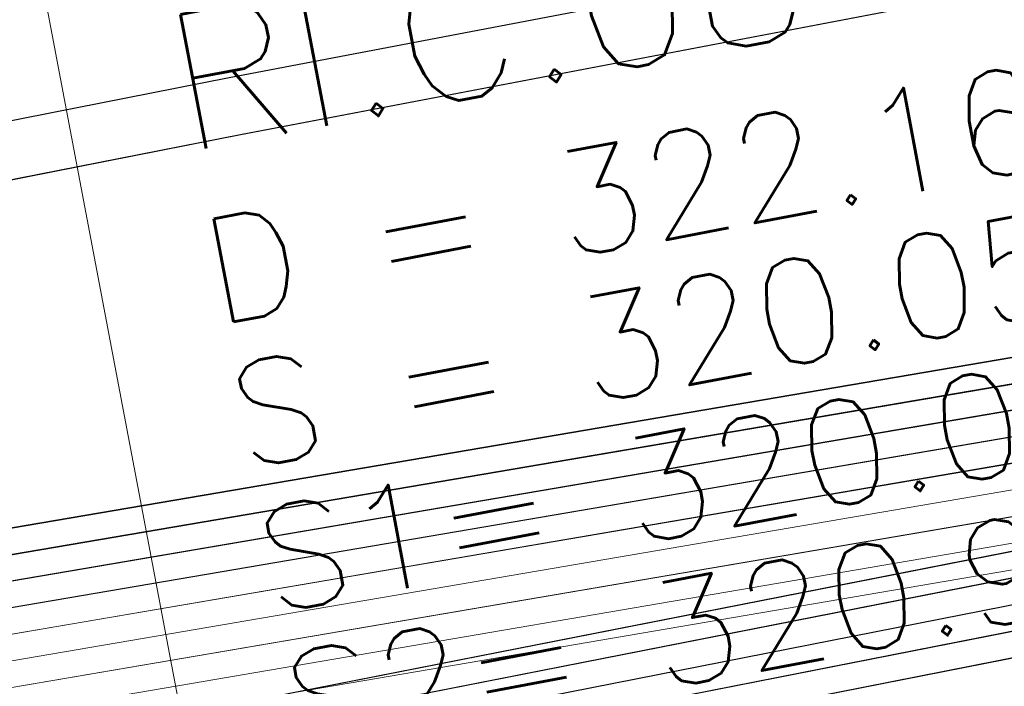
# Model space of a CAD drawing. Header units: metres. Extents: x -502 to 161, y -108 to 174.
# Tile 436 of 656: x -96.15 to -94.28, y -21.46 to -20.19. Entities that reach past the tile are written whole.
import ezdxf

# ---------------------------------------------------------------- set-up
doc = ezdxf.new("R2010")
doc.units = ezdxf.units.M
doc.header["$LTSCALE"] = 0.1
for name, color, linetype in [('BRI31-005.05-5p02-Koordinierung Lageplan 4. BA ZOB West 2022-06-15', 7, 'Continuous'), ('BRI31-005.06-5f07-Koordinierung Lageplan 4. BA ZOB Fernbusbahnh', 7, 'Continuous'), ('BRI32-005.02-5f05-Koordinierung Schemaplan 4 BA ZOB Teilbereich', 7, 'Continuous'), ('BRI32-005.03-5f06-Koordinierung Schemaplan 4 BA ZOB Teilbereich 2 Ost - Bahnhofsallee 2023-01-21', 7, 'Continuous')]:
    doc.layers.add(name, color=color, linetype=linetype)
doc.styles.add('Txt', font='txt_____.ttf')

msp = doc.modelspace()

# ---------------------------------------------------------------- linework, layer by layer
at = {"layer": 'BRI31-005.05-5p02-Koordinierung Lageplan 4. BA ZOB West 2022-06-15', "color": 6, "linetype": 'Continuous', "lineweight": 25, "true_color": 0xff00ff, "transparency": 33554687, "flags": 128}
for points in [[(-12.8197, -7.1584), (-13.0948, -7.1684), (-17.6753, -7.3484), (-25.0233, -7.7685), (-29.4119, -8.0888), (-36.588, -9.7298), (-36.8022, -9.7791), (-48.761, -11.229), (-54.8582, -12.3594), (-60.5568, -13.5195), (-72.2392, -15.9794), (-83.9386, -18.0493), (-95.7552, -20.2994), (-107.5641, -22.6294), (-119.3715, -24.8394), (-124.8625, -26.009), (-126.093, -26.1489), (-127.2478, -26.3291), (-138.8097, -28.3993), (-150.5411, -30.6494), (-156.6329, -31.8278), (-162.3974, -31.1788), (-174.3003, -29.339)], [(-174.3171, -29.4477), (-162.412, -31.2879), (-156.6285, -31.939), (-150.5203, -30.7574), (-138.7897, -28.5075), (-127.2296, -26.4376), (-126.0783, -26.2579), (-124.8448, -26.1177), (-119.3499, -24.9473), (-107.5433, -22.7374), (-95.7342, -20.4074), (-83.9188, -18.1575), (-72.2182, -16.0874), (-60.5345, -13.6272), (-54.8372, -12.4674), (-48.7444, -11.3378), (-36.7832, -9.8876), (-36.5634, -9.837), (-29.3955, -8.1979), (-25.0161, -7.8783), (-17.67, -7.4583), (-13.0906, -7.2783), (-12.8157, -7.2683)]]:
    msp.add_lwpolyline(points, dxfattribs=at)
at = {"layer": 'BRI31-005.05-5p02-Koordinierung Lageplan 4. BA ZOB West 2022-06-15', "color": 190, "linetype": 'Continuous', "lineweight": 35, "true_color": 0x7f00ff, "transparency": 33554687, "flags": 128}
for points in [[(-55.7007, -13.3634), (-59.4327, -13.9934), (-61.4087, -14.3464), (-62.2647, -14.4984), (-62.6667, -14.5974), (-62.8907, -14.7334), (-63.5967, -15.2334), (-64.4177, -15.8004), (-64.8657, -15.8864), (-69.7037, -16.7484), (-75.4637, -17.6884), (-81.7337, -18.6534), (-88.9077, -20.0034), (-93.6827, -20.7334), (-98.9647, -21.6334), (-104.5957, -22.9234), (-121.8907, -26.2934), (-126.8117, -27.2034), (-150.4477, -31.7134), (-157.1307, -33.0134), (-162.7687, -32.1234), (-174.7807, -30.4434), (-178.1477, -29.6134), (-179.1357, -29.4334)], [(-55.6927, -13.4124), (-59.4247, -14.0424), (-59.9157, -14.1304), (-61.3997, -14.3954), (-62.2547, -14.5474), (-62.6477, -14.6444), (-62.8637, -14.7754), (-63.5677, -15.2744), (-64.3977, -15.8474), (-64.8567, -15.9354), (-69.6957, -16.7974), (-75.4547, -17.7374), (-81.7247, -18.7024), (-88.8997, -20.0524), (-93.6747, -20.7824), (-98.9547, -21.6824)]]:
    msp.add_lwpolyline(points, dxfattribs=at)
at = {"layer": 'BRI31-005.05-5p02-Koordinierung Lageplan 4. BA ZOB West 2022-06-15', "color": 250, "linetype": 'Continuous', "lineweight": 25, "true_color": 0x333333, "transparency": 33554687, "flags": 128}
for points in [[(-55.6847, -13.4614), (-59.4167, -14.0914), (-59.9067, -14.1794), (-61.3907, -14.4444), (-62.2447, -14.5964), (-62.6287, -14.6914), (-62.8367, -14.8174), (-63.5387, -15.3154), (-64.3777, -15.8944), (-64.8477, -15.9844), (-69.6877, -16.8464), (-75.4457, -17.7864), (-81.7157, -18.7514), (-88.8917, -20.1014), (-93.6667, -20.8314), (-98.9447, -21.7314)], [(-55.6767, -13.5104), (-59.4087, -14.1404), (-59.8977, -14.2284), (-61.3817, -14.4934), (-62.2347, -14.6454), (-62.6097, -14.7384), (-62.8097, -14.8594), (-63.5097, -15.3564), (-64.3577, -15.9414), (-64.8387, -16.0334), (-69.6797, -16.8954), (-75.4367, -17.8354), (-81.7067, -18.8004), (-88.8837, -20.1504), (-93.6587, -20.8804), (-98.9347, -21.7804)], [(-179.1357, -29.7394), (-178.2047, -29.9074), (-176.5237, -30.3244), (-174.8367, -30.8434), (-162.8247, -32.5154), (-157.1227, -33.4214), (-150.6707, -32.1644), (-150.3757, -32.1054), (-126.7397, -27.5954), (-121.8107, -26.6854), (-104.5117, -23.3154), (-93.6067, -21.1744), (-88.8337, -20.4444), (-81.6527, -19.0944), (-75.3827, -18.1294), (-69.6317, -17.1894), (-64.2647, -16.2324), (-63.2977, -15.6984), (-62.6077, -15.0894), (-62.1947, -14.8414), (-59.6597, -14.3864), (-59.3767, -14.3364), (-55.6447, -13.7064)], [(-55.6367, -13.7554), (-59.3687, -14.3854), (-59.6507, -14.4354), (-62.1767, -14.8894), (-62.5777, -15.1304), (-63.2687, -15.7394), (-64.2477, -16.2804), (-69.6237, -17.2384), (-75.3737, -18.1784), (-81.6437, -19.1434), (-88.8257, -20.4934), (-93.5977, -21.2234), (-104.5017, -23.3644), (-121.8007, -26.7344), (-126.7307, -27.6444), (-150.3667, -32.1544), (-150.6607, -32.2134), (-157.1217, -33.4724), (-162.8317, -32.5644), (-174.8437, -30.8934), (-176.5357, -30.3734), (-178.2147, -29.9564), (-179.1357, -29.7904)], [(-55.6287, -13.8044), (-59.3607, -14.4344), (-59.6427, -14.4844), (-62.1587, -14.9374), (-62.5477, -15.1714), (-63.2397, -15.7804), (-64.2307, -16.3284), (-69.6157, -17.2874), (-75.3647, -18.2274), (-81.6347, -19.1924), (-88.8177, -20.5424), (-93.5887, -21.2724), (-104.4917, -23.4134), (-121.7907, -26.7834), (-126.7217, -27.6934), (-150.3577, -32.2034), (-150.6507, -32.2624), (-157.1207, -33.5234), (-162.8387, -32.6134), (-174.8507, -30.9434), (-176.5477, -30.4224), (-178.2247, -30.0054), (-179.1357, -29.8414)], [(-62.5057, -14.9114), (-62.7017, -15.0274), (-63.4007, -15.5204), (-64.2987, -16.1364), (-69.6477, -17.0914), (-75.4007, -18.0314), (-81.6707, -18.9964), (-88.8497, -20.3464), (-93.6247, -21.0764), (-104.5317, -23.2174), (-121.8307, -26.5874), (-126.7577, -27.4974), (-150.3937, -32.0074), (-150.6907, -32.0664), (-157.1247, -33.3194), (-162.8107, -32.4174), (-174.8227, -30.7434), (-176.4997, -30.2264), (-178.1847, -29.8094), (-179.1357, -29.6374)], [(-62.4797, -14.9544), (-62.6747, -15.0694), (-63.3727, -15.5614), (-64.2817, -16.1844), (-69.6397, -17.1404), (-75.3917, -18.0804), (-81.6617, -19.0454), (-88.8417, -20.3954), (-93.6157, -21.1254), (-104.5217, -23.2664), (-121.8207, -26.6364), (-126.7487, -27.5464), (-150.3847, -32.0564), (-150.6807, -32.1154), (-157.1237, -33.3704), (-162.8177, -32.4664), (-174.8297, -30.7934), (-176.5117, -30.2754), (-178.1947, -29.8584), (-179.1357, -29.6884)]]:
    msp.add_lwpolyline(points, dxfattribs=at)
at = {"layer": 'BRI31-005.05-5p02-Koordinierung Lageplan 4. BA ZOB West 2022-06-15', "color": 116, "linetype": 'Continuous', "lineweight": 13, "true_color": 0x007f3f, "transparency": 33554687, "flags": 128}
for points in [[(-98.8977, -21.7234), (-93.6667, -20.8304), (-88.8927, -20.1004), (-81.7147, -18.7504), (-75.4437, -17.7854), (-69.6887, -16.8454), (-64.8477, -15.9844), (-64.3767, -15.8944), (-63.5377, -15.3154), (-62.8377, -14.8174), (-62.6297, -14.6924), (-62.2457, -14.5964), (-61.3907, -14.4444), (-59.9067, -14.1794), (-59.4177, -14.0904), (-55.6847, -13.4604)], [(-98.9347, -21.7804), (-93.6587, -20.8794), (-88.8847, -20.1494), (-81.7057, -18.7994), (-75.4347, -17.8344), (-69.6807, -16.8944), (-64.8387, -16.0334), (-64.3567, -15.9414), (-63.5087, -15.3564), (-62.8107, -14.8594), (-62.6107, -14.7394), (-62.2357, -14.6454), (-61.3817, -14.4934), (-59.8977, -14.2284), (-59.4097, -14.1394), (-55.6767, -13.5094)], [(-55.6527, -13.6584), (-59.3837, -14.2884), (-59.8707, -14.3754), (-61.3547, -14.6404), (-62.2037, -14.7924), (-62.5517, -14.8784), (-62.7277, -14.9854), (-63.4237, -15.4794), (-64.2987, -16.0824), (-64.8117, -16.1804), (-69.6547, -17.0434), (-75.4117, -17.9834), (-81.6807, -18.9484), (-88.8587, -20.2984), (-93.6347, -21.0284), (-98.8577, -21.9194)], [(-55.6447, -13.7074), (-59.3757, -14.3374), (-59.8617, -14.4244), (-61.3457, -14.6894), (-62.1937, -14.8414), (-62.5327, -14.9254), (-62.7007, -15.0274), (-63.3947, -15.5204), (-64.2787, -16.1294), (-64.8027, -16.2294), (-69.6467, -17.0924), (-75.4027, -18.0324), (-81.6717, -18.9974), (-88.8507, -20.3474), (-93.6267, -21.0774), (-98.8947, -21.9764)]]:
    msp.add_lwpolyline(points, dxfattribs=at)
at = {"layer": 'BRI31-005.05-5p02-Koordinierung Lageplan 4. BA ZOB West 2022-06-15', "color": 251, "linetype": 'Continuous', "lineweight": 13, "true_color": 0x5b5b5b, "transparency": 33554687, "flags": 128}
for points in [[(-55.6687, -13.5594), (-59.4007, -14.1894), (-59.8887, -14.2774), (-61.3727, -14.5424), (-62.2247, -14.6944), (-62.5907, -14.7854), (-62.7827, -14.9014), (-63.4807, -15.3974), (-64.3377, -15.9884), (-64.8297, -16.0824), (-69.6717, -16.9444), (-75.4277, -17.8844), (-81.6977, -18.8494), (-88.8757, -20.1994), (-93.6507, -20.9294), (-98.8777, -21.8214)], [(-55.6607, -13.6084), (-59.3927, -14.2384), (-59.8797, -14.3264), (-61.3637, -14.5914), (-62.2147, -14.7434), (-62.5717, -14.8324), (-62.7557, -14.9434), (-63.4517, -15.4384), (-64.3177, -16.0354), (-64.8207, -16.1314), (-69.6637, -16.9934), (-75.4187, -17.9334), (-81.6887, -18.8984), (-88.8677, -20.2484), (-93.6427, -20.9784), (-98.9147, -21.8784)]]:
    msp.add_lwpolyline(points, dxfattribs=at)
at = {"layer": 'BRI31-005.06-5f07-Koordinierung Lageplan 4. BA ZOB Fernbusbahnh', "color": 190, "linetype": 'Continuous', "lineweight": 30, "true_color": 0x7f00ff, "transparency": 33554687, "flags": 128}
for points in [[(-55.7007, -13.3634), (-59.4327, -13.9934), (-61.4087, -14.3464), (-62.2647, -14.4984), (-62.6667, -14.5974), (-62.8907, -14.7334), (-63.5967, -15.2334), (-64.4177, -15.8004), (-64.8657, -15.8864), (-69.7037, -16.7484), (-75.4637, -17.6884), (-81.7337, -18.6534), (-88.9077, -20.0034), (-93.6827, -20.7334), (-98.9647, -21.6334), (-104.5957, -22.9234), (-121.8907, -26.2934), (-126.8117, -27.2034), (-150.4477, -31.7134), (-157.1307, -33.0134), (-162.7687, -32.1234), (-174.7807, -30.4434), (-178.1477, -29.6134), (-179.1357, -29.4334)], [(-55.6927, -13.4124), (-59.4247, -14.0424), (-59.9157, -14.1304), (-61.3997, -14.3954), (-62.2547, -14.5474), (-62.6477, -14.6444), (-62.8637, -14.7754), (-63.5677, -15.2744), (-64.3977, -15.8474), (-64.8567, -15.9354), (-69.6957, -16.7974), (-75.4547, -17.7374), (-81.7247, -18.7024), (-88.8997, -20.0524), (-93.6747, -20.7824), (-98.9547, -21.6824)]]:
    msp.add_lwpolyline(points, dxfattribs=at)
at = {"layer": 'BRI31-005.06-5f07-Koordinierung Lageplan 4. BA ZOB Fernbusbahnh', "color": 250, "linetype": 'Continuous', "lineweight": 20, "true_color": 0x333333, "transparency": 33554687, "flags": 128}
for points in [[(-55.6847, -13.4614), (-59.4167, -14.0914), (-59.9067, -14.1794), (-61.3907, -14.4444), (-62.2447, -14.5964), (-62.6287, -14.6914), (-62.8367, -14.8174), (-63.5387, -15.3154), (-64.3777, -15.8944), (-64.8477, -15.9844), (-69.6877, -16.8464), (-75.4457, -17.7864), (-81.7157, -18.7514), (-88.8917, -20.1014), (-93.6667, -20.8314), (-98.9447, -21.7314)], [(-55.6767, -13.5104), (-59.4087, -14.1404), (-59.8977, -14.2284), (-61.3817, -14.4934), (-62.2347, -14.6454), (-62.6097, -14.7384), (-62.8097, -14.8594), (-63.5097, -15.3564), (-64.3577, -15.9414), (-64.8387, -16.0334), (-69.6797, -16.8954), (-75.4367, -17.8354), (-81.7067, -18.8004), (-88.8837, -20.1504), (-93.6587, -20.8804), (-98.9347, -21.7804)], [(-179.1357, -29.7394), (-178.2047, -29.9074), (-176.5237, -30.3244), (-174.8367, -30.8434), (-162.8247, -32.5154), (-157.1227, -33.4214), (-150.6707, -32.1644), (-150.3757, -32.1054), (-126.7397, -27.5954), (-121.8107, -26.6854), (-104.5117, -23.3154), (-93.6067, -21.1744), (-88.8337, -20.4444), (-81.6527, -19.0944), (-75.3827, -18.1294), (-69.6317, -17.1894), (-64.2647, -16.2324), (-63.2977, -15.6984), (-62.6077, -15.0894), (-62.1947, -14.8414), (-59.6597, -14.3864), (-59.3767, -14.3364), (-55.6447, -13.7064)], [(-55.6367, -13.7554), (-59.3687, -14.3854), (-59.6507, -14.4354), (-62.1767, -14.8894), (-62.5777, -15.1304), (-63.2687, -15.7394), (-64.2477, -16.2804), (-69.6237, -17.2384), (-75.3737, -18.1784), (-81.6437, -19.1434), (-88.8257, -20.4934), (-93.5977, -21.2234), (-104.5017, -23.3644), (-121.8007, -26.7344), (-126.7307, -27.6444), (-150.3667, -32.1544), (-150.6607, -32.2134), (-157.1217, -33.4724), (-162.8317, -32.5644), (-174.8437, -30.8934), (-176.5357, -30.3734), (-178.2147, -29.9564), (-179.1357, -29.7904)], [(-55.6287, -13.8044), (-59.3607, -14.4344), (-59.6427, -14.4844), (-62.1587, -14.9374), (-62.5477, -15.1714), (-63.2397, -15.7804), (-64.2307, -16.3284), (-69.6157, -17.2874), (-75.3647, -18.2274), (-81.6347, -19.1924), (-88.8177, -20.5424), (-93.5887, -21.2724), (-104.4917, -23.4134), (-121.7907, -26.7834), (-126.7217, -27.6934), (-150.3577, -32.2034), (-150.6507, -32.2624), (-157.1207, -33.5234), (-162.8387, -32.6134), (-174.8507, -30.9434), (-176.5477, -30.4224), (-178.2247, -30.0054), (-179.1357, -29.8414)], [(-62.5057, -14.9114), (-62.7017, -15.0274), (-63.4007, -15.5204), (-64.2987, -16.1364), (-69.6477, -17.0914), (-75.4007, -18.0314), (-81.6707, -18.9964), (-88.8497, -20.3464), (-93.6247, -21.0764), (-104.5317, -23.2174), (-121.8307, -26.5874), (-126.7577, -27.4974), (-150.3937, -32.0074), (-150.6907, -32.0664), (-157.1247, -33.3194), (-162.8107, -32.4174), (-174.8227, -30.7434), (-176.4997, -30.2264), (-178.1847, -29.8094), (-179.1357, -29.6374)], [(-62.4797, -14.9544), (-62.6747, -15.0694), (-63.3727, -15.5614), (-64.2817, -16.1844), (-69.6397, -17.1404), (-75.3917, -18.0804), (-81.6617, -19.0454), (-88.8417, -20.3954), (-93.6157, -21.1254), (-104.5217, -23.2664), (-121.8207, -26.6364), (-126.7487, -27.5464), (-150.3847, -32.0564), (-150.6807, -32.1154), (-157.1237, -33.3704), (-162.8177, -32.4664), (-174.8297, -30.7934), (-176.5117, -30.2754), (-178.1947, -29.8584), (-179.1357, -29.6884)]]:
    msp.add_lwpolyline(points, dxfattribs=at)
at = {"layer": 'BRI32-005.02-5f05-Koordinierung Schemaplan 4 BA ZOB Teilbereich', "color": 6, "linetype": 'Continuous', "lineweight": 25, "true_color": 0xff00ff, "transparency": 33554687, "flags": 128}
for points in [[(-12.8197, -7.1584), (-13.0948, -7.1684), (-17.6753, -7.3484), (-25.0233, -7.7685), (-29.4119, -8.0888), (-36.588, -9.7298), (-36.8022, -9.7791), (-48.761, -11.229), (-54.8582, -12.3594), (-60.5568, -13.5195), (-72.2392, -15.9794), (-83.9386, -18.0493), (-95.7552, -20.2994), (-107.5641, -22.6294), (-119.3715, -24.8394), (-124.8625, -26.009), (-126.093, -26.1489), (-127.2478, -26.3291), (-138.8097, -28.3993), (-150.5411, -30.6494), (-156.6329, -31.8278), (-162.3974, -31.1788), (-174.3003, -29.339)], [(-174.3171, -29.4477), (-162.412, -31.2879), (-156.6285, -31.939), (-150.5203, -30.7574), (-138.7897, -28.5075), (-127.2296, -26.4376), (-126.0783, -26.2579), (-124.8448, -26.1177), (-119.3499, -24.9473), (-107.5433, -22.7374), (-95.7342, -20.4074), (-83.9188, -18.1575), (-72.2182, -16.0874), (-60.5345, -13.6272), (-54.8372, -12.4674), (-48.7444, -11.3378), (-36.7832, -9.8876), (-36.5634, -9.837), (-29.3955, -8.1979), (-25.0161, -7.8783), (-17.67, -7.4583), (-13.0906, -7.2783), (-12.8157, -7.2683)]]:
    msp.add_lwpolyline(points, dxfattribs=at)
at = {"layer": 'BRI32-005.02-5f05-Koordinierung Schemaplan 4 BA ZOB Teilbereich', "color": 190, "linetype": 'Continuous', "lineweight": 35, "true_color": 0x7f00ff, "transparency": 33554687, "flags": 128}
for points in [[(-55.7007, -13.3634), (-59.4327, -13.9934), (-61.4087, -14.3464), (-62.2647, -14.4984), (-62.6667, -14.5974), (-62.8907, -14.7334), (-63.5967, -15.2334), (-64.4177, -15.8004), (-64.8657, -15.8864), (-69.7037, -16.7484), (-75.4637, -17.6884), (-81.7337, -18.6534), (-88.9077, -20.0034), (-93.6827, -20.7334), (-98.9647, -21.6334), (-104.5957, -22.9234), (-121.8907, -26.2934), (-126.8117, -27.2034), (-150.4477, -31.7134), (-157.1307, -33.0134), (-162.7687, -32.1234), (-174.7807, -30.4434), (-178.1477, -29.6134), (-179.1357, -29.4334)], [(-55.6927, -13.4124), (-59.4247, -14.0424), (-59.9157, -14.1304), (-61.3997, -14.3954), (-62.2547, -14.5474), (-62.6477, -14.6444), (-62.8637, -14.7754), (-63.5677, -15.2744), (-64.3977, -15.8474), (-64.8567, -15.9354), (-69.6957, -16.7974), (-75.4547, -17.7374), (-81.7247, -18.7024), (-88.8997, -20.0524), (-93.6747, -20.7824), (-98.9547, -21.6824)]]:
    msp.add_lwpolyline(points, dxfattribs=at)
at = {"layer": 'BRI32-005.02-5f05-Koordinierung Schemaplan 4 BA ZOB Teilbereich', "color": 250, "linetype": 'Continuous', "lineweight": 25, "true_color": 0x333333, "transparency": 33554687, "flags": 128}
for points in [[(-55.6847, -13.4614), (-59.4167, -14.0914), (-59.9067, -14.1794), (-61.3907, -14.4444), (-62.2447, -14.5964), (-62.6287, -14.6914), (-62.8367, -14.8174), (-63.5387, -15.3154), (-64.3777, -15.8944), (-64.8477, -15.9844), (-69.6877, -16.8464), (-75.4457, -17.7864), (-81.7157, -18.7514), (-88.8917, -20.1014), (-93.6667, -20.8314), (-98.9447, -21.7314)], [(-55.6767, -13.5104), (-59.4087, -14.1404), (-59.8977, -14.2284), (-61.3817, -14.4934), (-62.2347, -14.6454), (-62.6097, -14.7384), (-62.8097, -14.8594), (-63.5097, -15.3564), (-64.3577, -15.9414), (-64.8387, -16.0334), (-69.6797, -16.8954), (-75.4367, -17.8354), (-81.7067, -18.8004), (-88.8837, -20.1504), (-93.6587, -20.8804), (-98.9347, -21.7804)], [(-179.1357, -29.7394), (-178.2047, -29.9074), (-176.5237, -30.3244), (-174.8367, -30.8434), (-162.8247, -32.5154), (-157.1227, -33.4214), (-150.6707, -32.1644), (-150.3757, -32.1054), (-126.7397, -27.5954), (-121.8107, -26.6854), (-104.5117, -23.3154), (-93.6067, -21.1744), (-88.8337, -20.4444), (-81.6527, -19.0944), (-75.3827, -18.1294), (-69.6317, -17.1894), (-64.2647, -16.2324), (-63.2977, -15.6984), (-62.6077, -15.0894), (-62.1947, -14.8414), (-59.6597, -14.3864), (-59.3767, -14.3364), (-55.6447, -13.7064)], [(-55.6367, -13.7554), (-59.3687, -14.3854), (-59.6507, -14.4354), (-62.1767, -14.8894), (-62.5777, -15.1304), (-63.2687, -15.7394), (-64.2477, -16.2804), (-69.6237, -17.2384), (-75.3737, -18.1784), (-81.6437, -19.1434), (-88.8257, -20.4934), (-93.5977, -21.2234), (-104.5017, -23.3644), (-121.8007, -26.7344), (-126.7307, -27.6444), (-150.3667, -32.1544), (-150.6607, -32.2134), (-157.1217, -33.4724), (-162.8317, -32.5644), (-174.8437, -30.8934), (-176.5357, -30.3734), (-178.2147, -29.9564), (-179.1357, -29.7904)], [(-55.6287, -13.8044), (-59.3607, -14.4344), (-59.6427, -14.4844), (-62.1587, -14.9374), (-62.5477, -15.1714), (-63.2397, -15.7804), (-64.2307, -16.3284), (-69.6157, -17.2874), (-75.3647, -18.2274), (-81.6347, -19.1924), (-88.8177, -20.5424), (-93.5887, -21.2724), (-104.4917, -23.4134), (-121.7907, -26.7834), (-126.7217, -27.6934), (-150.3577, -32.2034), (-150.6507, -32.2624), (-157.1207, -33.5234), (-162.8387, -32.6134), (-174.8507, -30.9434), (-176.5477, -30.4224), (-178.2247, -30.0054), (-179.1357, -29.8414)]]:
    msp.add_lwpolyline(points, dxfattribs=at)
at = {"layer": 'BRI32-005.02-5f05-Koordinierung Schemaplan 4 BA ZOB Teilbereich', "color": 116, "linetype": 'Continuous', "lineweight": 13, "true_color": 0x007f3f, "transparency": 33554687, "flags": 128}
for points in [[(-98.8977, -21.7234), (-93.6667, -20.8304), (-88.8927, -20.1004), (-81.7147, -18.7504), (-75.4437, -17.7854), (-69.6887, -16.8454), (-64.8477, -15.9844), (-64.3767, -15.8944), (-63.5377, -15.3154), (-62.8377, -14.8174), (-62.6297, -14.6924), (-62.2457, -14.5964), (-61.3907, -14.4444), (-59.9067, -14.1794), (-59.4177, -14.0904), (-55.6847, -13.4604)], [(-98.9347, -21.7804), (-93.6587, -20.8794), (-88.8847, -20.1494), (-81.7057, -18.7994), (-75.4347, -17.8344), (-69.6807, -16.8944), (-64.8387, -16.0334), (-64.3567, -15.9414), (-63.5087, -15.3564), (-62.8107, -14.8594), (-62.6107, -14.7394), (-62.2357, -14.6454), (-61.3817, -14.4934), (-59.8977, -14.2284), (-59.4097, -14.1394), (-55.6767, -13.5094)], [(-97.8377, -17.4674), (-97.1877, -21.0354), (-96.9687, -21.3424), (-96.6307, -21.4384), (-93.6507, -20.9284), (-88.8767, -20.1984), (-81.6967, -18.8484), (-75.4257, -17.8834), (-69.6727, -16.9434), (-64.8297, -16.0824), (-64.3367, -15.9884), (-63.4797, -15.3974), (-62.7837, -14.9014), (-62.5917, -14.7864), (-62.2257, -14.6944), (-61.3727, -14.5424), (-59.8887, -14.2774), (-59.4017, -14.1884), (-55.6687, -13.5584)], [(-55.6527, -13.6584), (-59.3837, -14.2884), (-59.8707, -14.3754), (-61.3547, -14.6404), (-62.2037, -14.7924), (-62.5517, -14.8784), (-62.7277, -14.9854), (-63.4237, -15.4794), (-64.2987, -16.0824), (-64.8117, -16.1804), (-69.6547, -17.0434), (-75.4117, -17.9834), (-81.6807, -18.9484), (-88.8587, -20.2984), (-93.6347, -21.0284), (-98.8577, -21.9194)], [(-55.6447, -13.7074), (-59.3757, -14.3374), (-59.8617, -14.4244), (-61.3457, -14.6894), (-62.1937, -14.8414), (-62.5327, -14.9254), (-62.7007, -15.0274), (-63.3947, -15.5204), (-64.2787, -16.1294), (-64.8027, -16.2294), (-69.6467, -17.0924), (-75.4027, -18.0324), (-81.6717, -18.9974), (-88.8507, -20.3474), (-93.6267, -21.0774), (-98.8947, -21.9764)], [(-55.6367, -13.7564), (-59.3677, -14.3864), (-59.8527, -14.4734), (-61.3367, -14.7384), (-62.1837, -14.8904), (-62.5137, -14.9724), (-62.6737, -15.0694), (-63.3657, -15.5614), (-64.2587, -16.1764), (-64.7937, -16.2784), (-69.6387, -17.1414), (-75.3937, -18.0814), (-81.6627, -19.0464), (-88.8427, -20.3964), (-93.6187, -21.1264), (-96.6407, -21.6424), (-97.0907, -21.5164), (-97.3757, -21.1154), (-98.0337, -17.5034), (-97.8377, -17.4674)]]:
    msp.add_lwpolyline(points, dxfattribs=at)
at = {"layer": 'BRI32-005.02-5f05-Koordinierung Schemaplan 4 BA ZOB Teilbereich', "color": 251, "linetype": 'Continuous', "lineweight": 13, "true_color": 0x5b5b5b, "transparency": 33554687, "flags": 128}
for points in [[(-55.6687, -13.5594), (-59.4007, -14.1894), (-59.8887, -14.2774), (-61.3727, -14.5424), (-62.2247, -14.6944), (-62.5907, -14.7854), (-62.7827, -14.9014), (-63.4807, -15.3974), (-64.3377, -15.9884), (-64.8297, -16.0824), (-69.6717, -16.9444), (-75.4277, -17.8844), (-81.6977, -18.8494), (-88.8757, -20.1994), (-93.6507, -20.9294), (-98.8777, -21.8214)], [(-55.6607, -13.6084), (-59.3927, -14.2384), (-59.8797, -14.3264), (-61.3637, -14.5914), (-62.2147, -14.7434), (-62.5717, -14.8324), (-62.7557, -14.9434), (-63.4517, -15.4384), (-64.3177, -16.0354), (-64.8207, -16.1314), (-69.6637, -16.9934), (-75.4187, -17.9334), (-81.6887, -18.8984), (-88.8677, -20.2484), (-93.6427, -20.9784), (-98.9147, -21.8784)], [(-97.9357, -17.4854), (-97.2817, -21.0754), (-97.0297, -21.4294), (-96.6357, -21.5404), (-93.6347, -21.0274), (-88.8597, -20.2974), (-81.6797, -18.9474), (-75.4097, -17.9824), (-69.6557, -17.0424), (-64.8117, -16.1804), (-64.2977, -16.0824), (-63.4227, -15.4794), (-62.7287, -14.9854), (-62.5527, -14.8794), (-62.2047, -14.7924), (-61.3547, -14.6404), (-59.8707, -14.3754), (-59.3847, -14.2874), (-55.6527, -13.6574)]]:
    msp.add_lwpolyline(points, dxfattribs=at)
at = {"layer": 'BRI32-005.03-5f06-Koordinierung Schemaplan 4 BA ZOB Teilbereich 2 Ost - Bahnhofsallee 2023-01-21', "color": 6, "linetype": 'Continuous', "lineweight": 20, "true_color": 0xff00ff, "transparency": 33554687, "flags": 128}
for points in [[(-12.8197, -7.1584), (-13.0948, -7.1684), (-17.6753, -7.3484), (-25.0233, -7.7685), (-29.4119, -8.0888), (-36.588, -9.7298), (-36.8022, -9.7791), (-48.761, -11.229), (-54.8582, -12.3594), (-60.5568, -13.5195), (-72.2392, -15.9794), (-83.9386, -18.0493), (-95.7552, -20.2994), (-107.5641, -22.6294), (-119.3715, -24.8394), (-124.8625, -26.009), (-126.093, -26.1489), (-127.2478, -26.3291), (-138.8097, -28.3993), (-150.5411, -30.6494), (-156.6329, -31.8278), (-162.3974, -31.1788), (-174.3003, -29.339)], [(-174.3171, -29.4477), (-162.412, -31.2879), (-156.6285, -31.939), (-150.5203, -30.7574), (-138.7897, -28.5075), (-127.2296, -26.4376), (-126.0783, -26.2579), (-124.8448, -26.1177), (-119.3499, -24.9473), (-107.5433, -22.7374), (-95.7342, -20.4074), (-83.9188, -18.1575), (-72.2182, -16.0874), (-60.5345, -13.6272), (-54.8372, -12.4674), (-48.7444, -11.3378), (-36.7832, -9.8876), (-36.5634, -9.837), (-29.3955, -8.1979), (-25.0161, -7.8783), (-17.67, -7.4583), (-13.0906, -7.2783), (-12.8157, -7.2683)]]:
    msp.add_lwpolyline(points, dxfattribs=at)
at = {"layer": 'BRI32-005.03-5f06-Koordinierung Schemaplan 4 BA ZOB Teilbereich 2 Ost - Bahnhofsallee 2023-01-21', "color": 190, "linetype": 'Continuous', "lineweight": 30, "true_color": 0x7f00ff, "transparency": 33554687, "flags": 128}
for points in [[(-55.7007, -13.3634), (-59.4327, -13.9934), (-61.4087, -14.3464), (-62.2647, -14.4984), (-62.6667, -14.5974), (-62.8907, -14.7334), (-63.5967, -15.2334), (-64.4177, -15.8004), (-64.8657, -15.8864), (-69.7037, -16.7484), (-75.4637, -17.6884), (-81.7337, -18.6534), (-88.9077, -20.0034), (-93.6827, -20.7334), (-98.9647, -21.6334), (-104.5957, -22.9234), (-121.8907, -26.2934), (-126.8117, -27.2034), (-150.4477, -31.7134), (-157.1307, -33.0134), (-162.7687, -32.1234), (-174.7807, -30.4434), (-178.1477, -29.6134), (-179.1357, -29.4334)], [(-55.6927, -13.4124), (-59.4247, -14.0424), (-59.9157, -14.1304), (-61.3997, -14.3954), (-62.2547, -14.5474), (-62.6477, -14.6444), (-62.8637, -14.7754), (-63.5677, -15.2744), (-64.3977, -15.8474), (-64.8567, -15.9354), (-69.6957, -16.7974), (-75.4547, -17.7374), (-81.7247, -18.7024), (-88.8997, -20.0524), (-93.6747, -20.7824), (-98.9547, -21.6824)]]:
    msp.add_lwpolyline(points, dxfattribs=at)
at = {"layer": 'BRI32-005.03-5f06-Koordinierung Schemaplan 4 BA ZOB Teilbereich 2 Ost - Bahnhofsallee 2023-01-21', "color": 250, "linetype": 'Continuous', "lineweight": 20, "true_color": 0x333333, "transparency": 33554687, "flags": 128}
for points in [[(-55.6847, -13.4614), (-59.4167, -14.0914), (-59.9067, -14.1794), (-61.3907, -14.4444), (-62.2447, -14.5964), (-62.6287, -14.6914), (-62.8367, -14.8174), (-63.5387, -15.3154), (-64.3777, -15.8944), (-64.8477, -15.9844), (-69.6877, -16.8464), (-75.4457, -17.7864), (-81.7157, -18.7514), (-88.8917, -20.1014), (-93.6667, -20.8314), (-98.9447, -21.7314)], [(-55.6767, -13.5104), (-59.4087, -14.1404), (-59.8977, -14.2284), (-61.3817, -14.4934), (-62.2347, -14.6454), (-62.6097, -14.7384), (-62.8097, -14.8594), (-63.5097, -15.3564), (-64.3577, -15.9414), (-64.8387, -16.0334), (-69.6797, -16.8954), (-75.4367, -17.8354), (-81.7067, -18.8004), (-88.8837, -20.1504), (-93.6587, -20.8804), (-98.9347, -21.7804)], [(-179.1357, -29.7394), (-178.2047, -29.9074), (-176.5237, -30.3244), (-174.8367, -30.8434), (-162.8247, -32.5154), (-157.1227, -33.4214), (-150.6707, -32.1644), (-150.3757, -32.1054), (-126.7397, -27.5954), (-121.8107, -26.6854), (-104.5117, -23.3154), (-93.6067, -21.1744), (-88.8337, -20.4444), (-81.6527, -19.0944), (-75.3827, -18.1294), (-69.6317, -17.1894), (-64.2647, -16.2324), (-63.2977, -15.6984), (-62.6077, -15.0894), (-62.1947, -14.8414), (-59.6597, -14.3864), (-59.3767, -14.3364), (-55.6447, -13.7064)], [(-55.6367, -13.7554), (-59.3687, -14.3854), (-59.6507, -14.4354), (-62.1767, -14.8894), (-62.5777, -15.1304), (-63.2687, -15.7394), (-64.2477, -16.2804), (-69.6237, -17.2384), (-75.3737, -18.1784), (-81.6437, -19.1434), (-88.8257, -20.4934), (-93.5977, -21.2234), (-104.5017, -23.3644), (-121.8007, -26.7344), (-126.7307, -27.6444), (-150.3667, -32.1544), (-150.6607, -32.2134), (-157.1217, -33.4724), (-162.8317, -32.5644), (-174.8437, -30.8934), (-176.5357, -30.3734), (-178.2147, -29.9564), (-179.1357, -29.7904)], [(-55.6287, -13.8044), (-59.3607, -14.4344), (-59.6427, -14.4844), (-62.1587, -14.9374), (-62.5477, -15.1714), (-63.2397, -15.7804), (-64.2307, -16.3284), (-69.6157, -17.2874), (-75.3647, -18.2274), (-81.6347, -19.1924), (-88.8177, -20.5424), (-93.5887, -21.2724), (-104.4917, -23.4134), (-121.7907, -26.7834), (-126.7217, -27.6934), (-150.3577, -32.2034), (-150.6507, -32.2624), (-157.1207, -33.5234), (-162.8387, -32.6134), (-174.8507, -30.9434), (-176.5477, -30.4224), (-178.2247, -30.0054), (-179.1357, -29.8414)], [(-62.5057, -14.9114), (-62.7017, -15.0274), (-63.4007, -15.5204), (-64.2987, -16.1364), (-69.6477, -17.0914), (-75.4007, -18.0314), (-81.6707, -18.9964), (-88.8497, -20.3464), (-93.6247, -21.0764), (-104.5317, -23.2174), (-121.8307, -26.5874), (-126.7577, -27.4974), (-150.3937, -32.0074), (-150.6907, -32.0664), (-157.1247, -33.3194), (-162.8107, -32.4174), (-174.8227, -30.7434), (-176.4997, -30.2264), (-178.1847, -29.8094), (-179.1357, -29.6374)], [(-62.4797, -14.9544), (-62.6747, -15.0694), (-63.3727, -15.5614), (-64.2817, -16.1844), (-69.6397, -17.1404), (-75.3917, -18.0804), (-81.6617, -19.0454), (-88.8417, -20.3954), (-93.6157, -21.1254), (-104.5217, -23.2664), (-121.8207, -26.6364), (-126.7487, -27.5464), (-150.3847, -32.0564), (-150.6807, -32.1154), (-157.1237, -33.3704), (-162.8177, -32.4664), (-174.8297, -30.7934), (-176.5117, -30.2754), (-178.1947, -29.8584), (-179.1357, -29.6884)]]:
    msp.add_lwpolyline(points, dxfattribs=at)
at = {"layer": 'BRI32-005.03-5f06-Koordinierung Schemaplan 4 BA ZOB Teilbereich 2 Ost - Bahnhofsallee 2023-01-21', "color": 116, "linetype": 'Continuous', "lineweight": 9, "true_color": 0x007f3f, "transparency": 33554687, "flags": 128}
for points in [[(-98.8977, -21.7234), (-93.6667, -20.8304), (-88.8927, -20.1004), (-81.7147, -18.7504), (-75.4437, -17.7854), (-69.6887, -16.8454), (-64.8477, -15.9844), (-64.3767, -15.8944), (-63.5377, -15.3154), (-62.8377, -14.8174), (-62.6297, -14.6924), (-62.2457, -14.5964), (-61.3907, -14.4444), (-59.9067, -14.1794), (-59.4177, -14.0904), (-55.6847, -13.4604)], [(-98.9347, -21.7804), (-93.6587, -20.8794), (-88.8847, -20.1494), (-81.7057, -18.7994), (-75.4347, -17.8344), (-69.6807, -16.8944), (-64.8387, -16.0334), (-64.3567, -15.9414), (-63.5087, -15.3564), (-62.8107, -14.8594), (-62.6107, -14.7394), (-62.2357, -14.6454), (-61.3817, -14.4934), (-59.8977, -14.2284), (-59.4097, -14.1394), (-55.6767, -13.5094)], [(-97.8377, -17.4674), (-97.1877, -21.0354), (-96.9687, -21.3424), (-96.6307, -21.4384), (-93.6507, -20.9284), (-88.8767, -20.1984), (-81.6967, -18.8484), (-75.4257, -17.8834), (-69.6727, -16.9434), (-64.8297, -16.0824), (-64.3367, -15.9884), (-63.4797, -15.3974), (-62.7837, -14.9014), (-62.5917, -14.7864), (-62.2257, -14.6944), (-61.3727, -14.5424), (-59.8887, -14.2774), (-59.4017, -14.1884), (-55.6687, -13.5584)], [(-55.6527, -13.6584), (-59.3837, -14.2884), (-59.8707, -14.3754), (-61.3547, -14.6404), (-62.2037, -14.7924), (-62.5517, -14.8784), (-62.7277, -14.9854), (-63.4237, -15.4794), (-64.2987, -16.0824), (-64.8117, -16.1804), (-69.6547, -17.0434), (-75.4117, -17.9834), (-81.6807, -18.9484), (-88.8587, -20.2984), (-93.6347, -21.0284), (-98.8577, -21.9194)], [(-55.6447, -13.7074), (-59.3757, -14.3374), (-59.8617, -14.4244), (-61.3457, -14.6894), (-62.1937, -14.8414), (-62.5327, -14.9254), (-62.7007, -15.0274), (-63.3947, -15.5204), (-64.2787, -16.1294), (-64.8027, -16.2294), (-69.6467, -17.0924), (-75.4027, -18.0324), (-81.6717, -18.9974), (-88.8507, -20.3474), (-93.6267, -21.0774), (-98.8947, -21.9764)], [(-55.6367, -13.7564), (-59.3677, -14.3864), (-59.8527, -14.4734), (-61.3367, -14.7384), (-62.1837, -14.8904), (-62.5137, -14.9724), (-62.6737, -15.0694), (-63.3657, -15.5614), (-64.2587, -16.1764), (-64.7937, -16.2784), (-69.6387, -17.1414), (-75.3937, -18.0814), (-81.6627, -19.0464), (-88.8427, -20.3964), (-93.6187, -21.1264), (-96.6407, -21.6424), (-97.0907, -21.5164), (-97.3757, -21.1154), (-98.0337, -17.5034), (-97.8377, -17.4674)]]:
    msp.add_lwpolyline(points, dxfattribs=at)
at = {"layer": 'BRI32-005.03-5f06-Koordinierung Schemaplan 4 BA ZOB Teilbereich 2 Ost - Bahnhofsallee 2023-01-21', "color": 251, "linetype": 'Continuous', "lineweight": 9, "true_color": 0x5b5b5b, "transparency": 33554687, "flags": 128}
for points in [[(-55.6687, -13.5594), (-59.4007, -14.1894), (-59.8887, -14.2774), (-61.3727, -14.5424), (-62.2247, -14.6944), (-62.5907, -14.7854), (-62.7827, -14.9014), (-63.4807, -15.3974), (-64.3377, -15.9884), (-64.8297, -16.0824), (-69.6717, -16.9444), (-75.4277, -17.8844), (-81.6977, -18.8494), (-88.8757, -20.1994), (-93.6507, -20.9294), (-98.8777, -21.8214)], [(-55.6607, -13.6084), (-59.3927, -14.2384), (-59.8797, -14.3264), (-61.3637, -14.5914), (-62.2147, -14.7434), (-62.5717, -14.8324), (-62.7557, -14.9434), (-63.4517, -15.4384), (-64.3177, -16.0354), (-64.8207, -16.1314), (-69.6637, -16.9934), (-75.4187, -17.9334), (-81.6887, -18.8984), (-88.8677, -20.2484), (-93.6427, -20.9784), (-98.9147, -21.8784)], [(-97.9357, -17.4854), (-97.2817, -21.0754), (-97.0297, -21.4294), (-96.6357, -21.5404), (-93.6347, -21.0274), (-88.8597, -20.2974), (-81.6797, -18.9474), (-75.4097, -17.9824), (-69.6557, -17.0424), (-64.8117, -16.1804), (-64.2977, -16.0824), (-63.4227, -15.4794), (-62.7287, -14.9854), (-62.5527, -14.8794), (-62.2047, -14.7924), (-61.3547, -14.6404), (-59.8707, -14.3754), (-59.3847, -14.2874), (-55.6527, -13.6574)]]:
    msp.add_lwpolyline(points, dxfattribs=at)
at = {"layer": 'BRI32-005.03-5f06-Koordinierung Schemaplan 4 BA ZOB Teilbereich 2 Ost - Bahnhofsallee 2023-01-21', "color": 7, "linetype": 'Continuous', "lineweight": 13, "transparency": 33554687, "flags": 128}
msp.add_lwpolyline([(-96.1254, -20.0467), (-94.1604, -19.6741), (-93.7666, -21.7511), (-95.7316, -22.1237), (-96.1254, -20.0467)], dxfattribs=at)
at = {"layer": 'BRI32-005.03-5f06-Koordinierung Schemaplan 4 BA ZOB Teilbereich 2 Ost - Bahnhofsallee 2023-01-21', "color": 1, "linetype": 'Continuous', "lineweight": 20, "true_color": 0xff0000, "transparency": 33554687, "flags": 128}
msp.add_lwpolyline([(-96.1254, -20.0467), (-94.1604, -19.6741), (-93.7666, -21.7511), (-95.7316, -22.1237), (-96.1254, -20.0467)], dxfattribs=at)

# ---------------------------------------------------------------- texts
at = {"layer": 'BRI32-005.03-5f06-Koordinierung Schemaplan 4 BA ZOB Teilbereich 2 Ost - Bahnhofsallee 2023-01-21', "color": 1, "true_color": 0xff0000, "transparency": 33554687, "attachment_point": 1, "rotation": 10.737, "line_spacing_factor": 0.25, "style": 'Txt'}
for s, insert, char_height in [('RI.C.08', (-95.8917, -20.1873), 0.26), ('D = 322.16', (-95.8183, -20.5744), 0.2), ('S = 320.05', (-95.7661, -20.8495), 0.2), ('S1= 320.05', (-95.7139, -21.1246), 0.2), ('S2= 320.90', (-95.6618, -21.3997), 0.2)]:
    msp.add_mtext(s, dxfattribs=dict(at, insert=insert, char_height=char_height))

doc.saveas('drawing.dxf')
